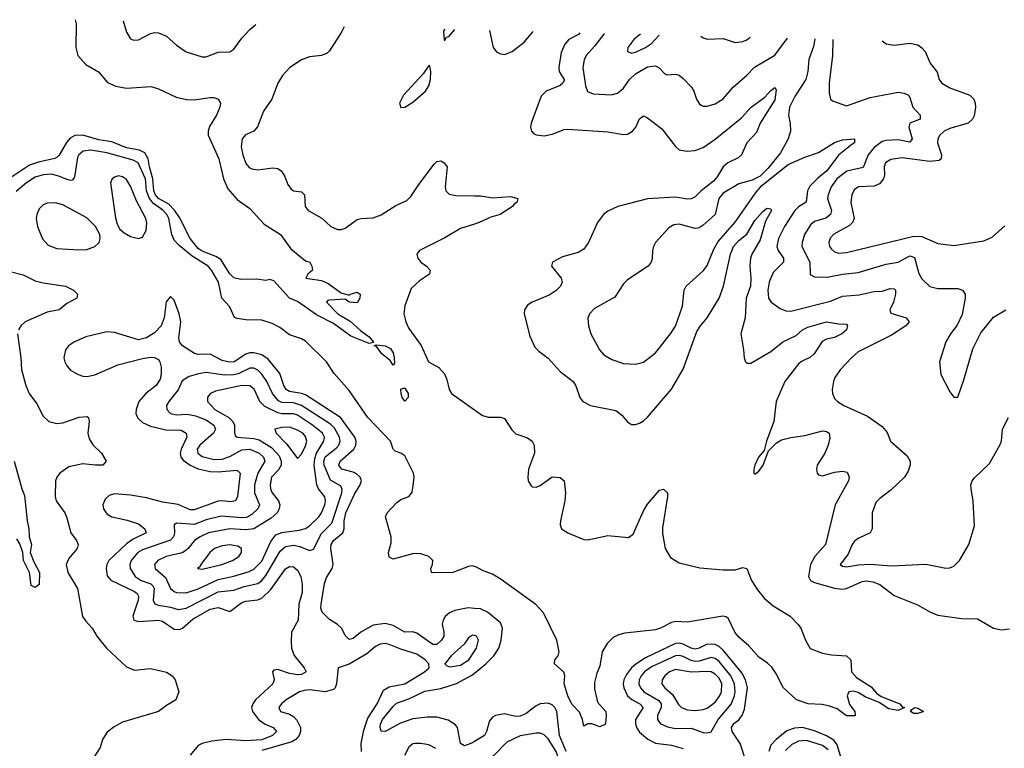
# Model space of a CAD drawing. Header units: inches. Extents: x 1552611 to 1694776, y 811966 to 917215.
# Tile 531 of 549: x 1667712 to 1672664, y 911146 to 914810. Entities that reach past the tile are written whole.
import ezdxf

# ---------------------------------------------------------------- set-up
doc = ezdxf.new("R2010")
doc.units = ezdxf.units.IN
doc.header["$MEASUREMENT"] = 0
doc.layers.add('B6961', color=7, linetype='Continuous')
doc.layers.add('B6971', color=7, linetype='Continuous')

msp = doc.modelspace()

# ---------------------------------------------------------------- linework, layer by layer
at = {"layer": 'B6961', "color": 5}
for points, elevation in [([(1667991.7, 914810), (1667996, 914790), (1667994.2, 914670), (1668005.2, 914630), (1668044.9, 914584.9), (1668108, 914548), (1668154.3, 914494.3), (1668195.6, 914475.6), (1668250, 914466), (1668373.9, 914473.9), (1668410, 914462.3), (1668499.7, 914419.7), (1668551.5, 914408.5), (1668590, 914406.4), (1668670, 914419.3), (1668690, 914418), (1668710.4, 914410.4), (1668722, 914390), (1668719.5, 914370), (1668702, 914330), (1668666.5, 914273.5), (1668659.7, 914250), (1668660.2, 914230), (1668714.4, 914110), (1668737.7, 914010), (1668759.4, 913959.4), (1668806.4, 913906.4), (1668870, 913860.3), (1668941.5, 913781.5), (1669024, 913730), (1669076.8, 913656.8), (1669150, 913598), (1669172, 913590), (1669182, 913570), (1669184.7, 913550), (1669162, 913530), (1669152, 913510), (1669230, 913499.1), (1669263.4, 913483.4), (1669330, 913435.8), (1669370, 913424.7), (1669375.3, 913430), (1669410, 913439.3), (1669424, 913430), (1669423, 913410), (1669410, 913386.6), (1669370, 913389.6), (1669350, 913404), (1669270, 913399.7), (1669261.8, 913398.2), (1669255.8, 913390), (1669312.9, 913330), (1669373.7, 913293.7), (1669426.1, 913246.1), (1669470, 913214.3), (1669491, 913189), (1669490, 913186), (1669470, 913181.3), (1669378.5, 913218.5), (1669290, 913282.3), (1669205.1, 913325.1), (1669110, 913393.2), (1669070, 913409.2), (1668990, 913496.9), (1668970, 913503.6), (1668950, 913498.9), (1668905.8, 913505.8), (1668824.1, 913504.1), (1668790, 913511.2), (1668770, 913531.1), (1668723.8, 913603.8), (1668699.1, 913619.1), (1668630, 913646.1), (1668610, 913659.6), (1668569.9, 913710), (1668515.4, 913815.4), (1668491.7, 913851.7), (1668462, 913882), (1668410.6, 913910), (1668395.9, 913930), (1668387.3, 913950), (1668382.3, 914010), (1668365, 914070), (1668359.2, 914110), (1668341, 914141), (1668314.2, 914154.2), (1668250, 914165.1), (1668175.7, 914195.7), (1668110, 914206), (1668030, 914229.6), (1667990, 914227.8), (1667966.1, 914213.9), (1667947.4, 914192.6), (1667911.5, 914128.5), (1667901, 914119), (1667888.6, 914111.4), (1667806.3, 914093.7), (1667761.4, 914078.6), (1667665.4, 914014.6)], 660), ([(1668232.2, 914803.7), (1668250, 914746.8), (1668270, 914713), (1668287, 914707), (1668310, 914708.7), (1668370, 914741.3), (1668390, 914746.4), (1668410, 914743.8), (1668450, 914726.7), (1668501.7, 914681.7), (1668550, 914648.9), (1668630, 914623.8), (1668650, 914622.6), (1668710, 914647.2), (1668770, 914649.2), (1668790, 914662), (1668830, 914717.4), (1668870, 914760.9), (1668899.9, 914786.3)], 680), ([(1669344, 914774.7), (1669332.2, 914750), (1669270, 914653.3), (1669258.4, 914641.6), (1669230.8, 914630), (1669170, 914623.2), (1669130, 914608.3), (1669070.2, 914570), (1669034.2, 914530), (1669010.2, 914490), (1668979.7, 914410), (1668939.3, 914350), (1668908.5, 914271.5), (1668890, 914249.7), (1668848.3, 914231.7), (1668831.8, 914210), (1668826, 914170), (1668834.5, 914130), (1668850, 914087.2), (1668866.6, 914066.6), (1668879.4, 914059.4), (1668910, 914055), (1668985.1, 914065.1), (1669010, 914061.3), (1669027.7, 914050), (1669044.2, 914024.2), (1669061.3, 913981.3), (1669078.2, 913958.2), (1669090, 913949.1), (1669130, 913943.8), (1669145.2, 913930), (1669148.8, 913870), (1669163.9, 913850), (1669231.2, 913811.2), (1669277.6, 913770), (1669310, 913754.7), (1669330, 913754.7), (1669350, 913762.2), (1669410, 913804.9), (1669430, 913810.2), (1669490, 913813.8), (1669530, 913828.4), (1669604.4, 913875.6), (1669659.4, 913900.6), (1669679.8, 913920.2), (1669719.1, 913980.9), (1669797.3, 914082.7), (1669810, 914096.9), (1669821.1, 914098.9), (1669830, 914099.4), (1669847.4, 914090), (1669862, 914070), (1669852.3, 913970), (1669856, 913950), (1669873, 913933), (1669905.5, 913925.5), (1670000, 913924.3)], 680), ([(1669848.5, 914761.6), (1669844.6, 914750), (1669846.8, 914706.8), (1669850, 914706.8), (1669858.6, 914721.4), (1669870, 914726), (1669901.2, 914760.2)], 720), ([(1670000, 912059.9), (1669990, 912062.9), (1669970, 912059.7), (1669890, 912029.3), (1669787.8, 912027.8), (1669782.9, 912030), (1669779.4, 912050), (1669788.6, 912070), (1669789.9, 912090), (1669770.5, 912110), (1669755.8, 912115.8), (1669730, 912123.4), (1669694.8, 912125.2), (1669590, 912097.6), (1669570, 912107), (1669568, 912130), (1669580.2, 912179.8), (1669581.1, 912210), (1669552.9, 912310), (1669560.4, 912330), (1669610, 912382.4), (1669630, 912397.2), (1669670, 912411.4), (1669678.5, 912421.5), (1669685.7, 912434.3), (1669692, 912468), (1669695.7, 912510), (1669692.7, 912530), (1669650, 912615.9), (1669630, 912630.4), (1669600.1, 912640.1), (1669590, 912649.7), (1669576.6, 912690), (1669462.5, 912810), (1669370, 912944.9), (1669293.8, 913030), (1669254.6, 913090), (1669150, 913192.7), (1669130, 913204.4), (1669070, 913224.5), (1669021.2, 913261.2), (1668982.3, 913282.3), (1668930, 913299.5), (1668850, 913300.2), (1668806.3, 913306.4), (1668792.6, 913312.6), (1668768.4, 913368.4), (1668729, 913410), (1668711.7, 913490), (1668677.4, 913550), (1668659.9, 913570), (1668580, 913620), (1668514, 913674), (1668490, 913701.5), (1668478.2, 913730), (1668462.3, 913810), (1668452.7, 913830), (1668432.9, 913852.9), (1668385, 913885), (1668365, 913910), (1668350.4, 913950), (1668344.8, 914010), (1668309, 914090), (1668283.8, 914103.8), (1668150, 914141), (1668070, 914153.6), (1668031.1, 914148.9), (1668010, 914131), (1668003.8, 914116.2), (1667989.6, 914030.4), (1667985.6, 914014.4), (1667976.5, 914003.5), (1667970, 914000.5), (1667950, 914005.5), (1667910, 914023.7), (1667870, 914032.7), (1667830, 914029.9), (1667790, 914017.6), (1667746, 913990), (1667694.2, 913945.8)], 680), ([(1670000, 913782.4), (1669930, 913760.1), (1669850, 913712.3), (1669722.8, 913650), (1669710.3, 913630), (1669714.6, 913610), (1669730, 913590.4), (1669759.1, 913570), (1669776.3, 913550), (1669773, 913530), (1669722.7, 913497.3), (1669681.2, 913458.8), (1669648.8, 913371.2), (1669644.8, 913330), (1669654.6, 913290), (1669670, 913256.5), (1669731.8, 913171.8), (1669769.1, 913090), (1669820.6, 913060.6), (1669848.4, 913028.4), (1669860.4, 913000.4), (1669872.5, 912950), (1669884.7, 912930), (1670000, 912847.9)], 680), ([(1667663.8, 913543.8), (1667730, 913526.8), (1667790, 913497.5), (1667830, 913486), (1667943, 913470), (1667983, 913450), (1668003.8, 913430), (1667999.3, 913410), (1667950, 913382), (1667910.2, 913350), (1667850, 913339.1), (1667740.2, 913290), (1667717.7, 913270), (1667705.7, 913250)], 680), ([(1670000, 911849.2), (1669967.5, 911852.5), (1669901.1, 911838.9), (1669873.9, 911826.1), (1669852.2, 911807.8), (1669841.9, 911790), (1669838, 911770), (1669846.2, 911730), (1669845.1, 911710), (1669834.5, 911690), (1669810, 911667), (1669790, 911668.5), (1669710, 911725.4), (1669690, 911730.8), (1669649.5, 911729.5), (1669590, 911762.9), (1669550, 911773), (1669490, 911765.6), (1669428.4, 911730), (1669390, 911697.4), (1669370, 911692.1), (1669351.1, 911711.1), (1669330.2, 911750.2), (1669310, 911768.7), (1669270, 911792.9), (1669232.9, 911830), (1669227.6, 911850), (1669229, 911870), (1669245.4, 911974.6), (1669256.1, 912003.9), (1669284.7, 912050), (1669288.3, 912070), (1669277, 912150), (1669279.7, 912170), (1669291.2, 912190), (1669336.9, 912230), (1669343.6, 912250), (1669343.9, 912290), (1669352.4, 912330), (1669396.6, 912423.5), (1669425.3, 912470), (1669431, 912490), (1669424.7, 912510), (1669406.3, 912526.3), (1669390, 912535.2), (1669333.3, 912550), (1669317.3, 912570), (1669323.9, 912590), (1669393, 912650), (1669403.4, 912670), (1669404.6, 912690), (1669397.9, 912710), (1669325.4, 912810), (1669150, 912922.5), (1669130, 912930.6), (1669070, 912939.9), (1669052.5, 912950), (1669041.2, 912970), (1669020.7, 913030), (1668962, 913101.9), (1668930, 913124.7), (1668890, 913135.2), (1668870, 913134.5), (1668850, 913128.3), (1668790.3, 913089.7), (1668767.4, 913087.4), (1668730, 913096.6), (1668670, 913127.5), (1668610, 913125.8), (1668591.3, 913131.3), (1668531.5, 913170), (1668515.9, 913190), (1668512.6, 913210), (1668522, 913290), (1668515.2, 913330), (1668490, 913399.3), (1668470, 913417.2), (1668449.2, 913390.8), (1668438.2, 913310), (1668423.8, 913270), (1668390, 913234.4), (1668350, 913209.8), (1668310, 913199.9), (1668190, 913237.2), (1668150, 913240.4), (1668045.3, 913214.7), (1667987.5, 913190), (1667958.2, 913170), (1667942.3, 913150), (1667934.3, 913110), (1667938.7, 913090), (1667948.7, 913068.7), (1667967.5, 913047.5), (1668005.8, 913025.8), (1668030, 913018), (1668050, 913015.7), (1668090, 913023.3), (1668206.5, 913073.5), (1668330, 913105.7), (1668370, 913113.4), (1668391, 913111), (1668410, 913101.5), (1668418, 913090), (1668423.1, 913063.1), (1668423.7, 913030), (1668418.7, 913001.3), (1668398.3, 912970), (1668346.3, 912930), (1668312.1, 912890), (1668298.4, 912850), (1668297.3, 912830), (1668306.7, 912806.7), (1668330, 912784.3), (1668370, 912765.2), (1668448, 912748), (1668524.8, 912744.8), (1668550, 912730.2), (1668553.6, 912710), (1668524.1, 912650), (1668519.1, 912630), (1668523.6, 912610), (1668535.2, 912595.2), (1668570, 912569.7), (1668610, 912551.8), (1668670, 912537.2), (1668710, 912535.8), (1668804.8, 912544.8), (1668821.3, 912530), (1668807.5, 912412.5), (1668798, 912390), (1668774.7, 912385.3), (1668731, 912391), (1668710, 912389.1), (1668590, 912344.2), (1668570, 912345.5), (1668510, 912371.8), (1668430, 912382.8), (1668350, 912406.1), (1668270, 912419.3), (1668190, 912425.3), (1668162.9, 912417.1), (1668142, 912398), (1668130.7, 912370), (1668133.1, 912350), (1668150, 912324.5), (1668175.3, 912310), (1668253.5, 912293.5), (1668310, 912273.8), (1668341.6, 912250), (1668349.2, 912230), (1668282.7, 912197.3), (1668250, 912173.2), (1668161.1, 912090), (1668150.6, 912070), (1668146.7, 912050), (1668153, 912013), (1668170.4, 911990.4), (1668290, 911935), (1668303.4, 911923.4), (1668310.1, 911910), (1668308.2, 911890), (1668281.7, 911810), (1668286.5, 911790), (1668310, 911783.4), (1668410.4, 911790.4), (1668430, 911784.7), (1668490, 911744.9), (1668516.4, 911743.6), (1668530.8, 911749.2), (1668584, 911796), (1668670, 911846.1), (1668710, 911854.5), (1668770, 911832.9), (1668830, 911878.3), (1668850, 911885.3), (1668910, 911893.1), (1668930, 911901.3), (1668975.1, 911944.9), (1669050, 912047.5), (1669070, 912060.2), (1669090, 912058.4), (1669110, 912042), (1669125.6, 912010), (1669133.8, 911970), (1669132.6, 911930), (1669117, 911870), (1669113.5, 911790), (1669079.7, 911730), (1669077.4, 911682.6), (1669079.3, 911650), (1669092.7, 911612.7), (1669143.8, 911550), (1669153, 911530), (1669130, 911516.3), (1669110, 911514.9), (1669070, 911521.4), (1669010, 911541.4), (1668990, 911538), (1668983.9, 911530), (1668992.5, 911490), (1668985.6, 911470), (1668898.4, 911390), (1668884.8, 911370), (1668878.8, 911350), (1668883.3, 911330), (1668914, 911290), (1668947.3, 911267.3), (1668987.9, 911250), (1669003.8, 911230), (1668983.5, 911210), (1668930, 911188.9), (1668850, 911182.9), (1668750, 911189.3), (1668678.7, 911181.3), (1668630, 911170.3), (1668610, 911159.1), (1668570, 911111.1)], 720), ([(1667700.9, 913230), (1667718.3, 913110), (1667721.7, 913050), (1667743.3, 912970), (1667760.4, 912930), (1667798.5, 912878.5), (1667830, 912816.5), (1667858.3, 912790), (1667899.5, 912779.5), (1667930, 912782.7), (1668010.8, 912810.8), (1668050, 912814.5), (1668058.7, 912810), (1668061.4, 912790), (1668055.8, 912730), (1668061.8, 912701.8), (1668082.4, 912670), (1668123.2, 912630), (1668146.7, 912590), (1668130.6, 912569.4), (1668091.2, 912568.8), (1668030, 912576.3), (1667959.6, 912560.4), (1667914.2, 912530), (1667898.5, 912510), (1667891.7, 912490), (1667891.5, 912411.5), (1667895.5, 912390), (1667939, 912330), (1667950, 912305.3), (1667970.1, 912230.1), (1667998.5, 912190), (1668006.5, 912170), (1668001.5, 912150), (1667959.1, 912100.9), (1667946.3, 912070), (1667954.7, 912030), (1668002.6, 911950), (1668028.9, 911808.9), (1668044.2, 911784.2), (1668077.2, 911750), (1668099.7, 911710), (1668149.4, 911650), (1668250, 911554.8), (1668290, 911538.3), (1668370, 911546.5), (1668450, 911527.8), (1668479.3, 911510), (1668494.9, 911490), (1668512.7, 911430), (1668498, 911390), (1668450, 911361.3), (1668410.4, 911330), (1668230, 911276.4), (1668186.7, 911253.3), (1668152.4, 911227.6), (1668128.1, 911190), (1668117.4, 911150), (1668064.7, 911070)], 680), ([(1667685, 912590), (1667722.8, 912450), (1667736.9, 912416.9), (1667749.3, 912290), (1667758.6, 912250), (1667759.3, 912210), (1667771, 912170), (1667765.5, 912130), (1667783.2, 912083.2), (1667811.3, 912030), (1667810, 911969.3), (1667790, 911955.1), (1667770, 911963.7), (1667760.9, 912030), (1667731.2, 912090), (1667727.3, 912130), (1667713.8, 912173.8), (1667698.6, 912198.6)], 660), ([(1670000, 911712.3), (1669990, 911715.1), (1669970, 911701.6), (1669947.2, 911670), (1669882.6, 911610), (1669850.4, 911570), (1669860.5, 911560.5), (1669875.3, 911555.3), (1669930, 911563.6), (1669971.1, 911590), (1670000, 911633.8)], 740), ([(1669430.7, 911130), (1669430.3, 911170.3), (1669443, 911237), (1669463.3, 911296.7), (1669511.1, 911370), (1669542.2, 911437.8), (1669570, 911455.2), (1669650, 911470.6), (1669748.5, 911530), (1669771.8, 911550), (1669769.7, 911570), (1669752, 911590), (1669710, 911619.5), (1669630, 911644.1), (1669570, 911668.3), (1669550, 911672.5), (1669525.3, 911670), (1669501.6, 911658.4), (1669459, 911621), (1669370, 911568.4), (1669313.4, 911550), (1669306.5, 911470), (1669298.3, 911450), (1669290, 911442), (1669249.5, 911429.5), (1669170, 911439), (1669143, 911437), (1669120.3, 911430), (1669052.4, 911390), (1669028.5, 911370), (1669015.5, 911350), (1669024, 911330), (1669070, 911317.1), (1669090, 911305.5), (1669106.7, 911286.7), (1669125.1, 911250), (1669125.4, 911230), (1669118.4, 911210), (1669101.5, 911190), (1669081.9, 911178.1), (1668930, 911135.2)], 740), ([(1670000, 911179.3), (1669990, 911173.1), (1669950, 911158), (1669929.4, 911169.4), (1669914.1, 911250), (1669904.3, 911264.3), (1669866.6, 911286.6), (1669810, 911301.9), (1669762.7, 911302.7), (1669690, 911293.9), (1669627.5, 911272.5), (1669550, 911230.9), (1669530, 911232), (1669525.2, 911250), (1669527.3, 911267.3), (1669537.2, 911290), (1669590, 911356.6), (1669608.2, 911371.8), (1669670, 911394.9), (1669750, 911432.9), (1669830, 911446.7), (1669910, 911471.9), (1669990, 911515.9), (1670000, 911523.9)], 720), ([(1669804.8, 911144.8), (1669770, 911163.5), (1669730.6, 911170.6), (1669701, 911170), (1669690, 911167.4), (1669670, 911151.1), (1669648.4, 911110)], 740)]:
    msp.add_lwpolyline(points, dxfattribs=dict(at, elevation=elevation))
for points, elevation in [([(1669770, 914579), (1669741.8, 914538.2), (1669642.3, 914430), (1669623.1, 914390), (1669630, 914368.2), (1669650, 914370.4), (1669690, 914394.7), (1669752.7, 914450), (1669770, 914477.1), (1669779.3, 914510), (1669780.7, 914550), (1669775.5, 914575.5)], 720), ([(1668210, 914024.3), (1668190, 914018.5), (1668177.8, 914010), (1668169.1, 913990), (1668193.8, 913813.8), (1668201.9, 913781.9), (1668216.7, 913756.7), (1668237.5, 913737.5), (1668270, 913718.8), (1668310, 913709.2), (1668330, 913716.2), (1668348.8, 913750), (1668351.3, 913788.7), (1668346.2, 913810), (1668299.4, 913899.4), (1668270, 913973.1), (1668250, 914005.6), (1668230, 914020.1)], 720), ([(1667891.8, 913888.2), (1667850, 913887.4), (1667830, 913878.4), (1667810, 913858), (1667798, 913830), (1667795.6, 913810), (1667801.2, 913770), (1667827.4, 913707.4), (1667855.5, 913675.5), (1667899.1, 913659.1), (1668010, 913652.5), (1668050, 913654.7), (1668090, 913668.8), (1668112.2, 913690), (1668117.4, 913710), (1668114.8, 913730), (1668093.4, 913770), (1668050, 913813.1), (1667930, 913878.1)], 720), ([(1669590, 913072), (1669575.5, 913095.5), (1669533.3, 913130), (1669506.7, 913166.7), (1669495.3, 913170), (1669504.5, 913175.5), (1669550, 913170.2), (1669576.6, 913156.6), (1669590, 913135.3), (1669596.3, 913110), (1669598, 913082)], 660), ([(1668870, 913057.1), (1668810.7, 913029.3), (1668790, 913024.4), (1668742.6, 913022.6), (1668650, 913035), (1668611, 913029), (1668565, 913015), (1668530, 912993), (1668510, 912948.7), (1668462.2, 912890), (1668451.1, 912870), (1668453, 912850), (1668470, 912829.5), (1668502.5, 912822.5), (1668554.5, 912825.5), (1668597, 912817), (1668650, 912798.4), (1668688.2, 912770), (1668696.6, 912750), (1668687.8, 912730), (1668617.6, 912670), (1668605.2, 912650), (1668608.4, 912630), (1668630, 912613.2), (1668690, 912597.6), (1668730, 912599.2), (1668770, 912612.6), (1668830, 912647.4), (1668869.4, 912649.4), (1668917.2, 912630), (1668938.8, 912610), (1668945.2, 912590), (1668910.7, 912530), (1668892.9, 912470), (1668894.1, 912430), (1668918.4, 912370), (1668910.1, 912350), (1668879.3, 912320.7), (1668853.5, 912306.5), (1668830, 912303.9), (1668726.2, 912313.8), (1668650, 912295.3), (1668590, 912271.3), (1668501.8, 912278.2), (1668488.7, 912270), (1668490.7, 912230), (1668485.3, 912210), (1668470, 912193.2), (1668330, 912144.2), (1668307.3, 912130), (1668273.3, 912090), (1668266.5, 912070), (1668267.5, 912050), (1668293.4, 912010), (1668323.2, 911990), (1668372.5, 911972.5), (1668382.5, 911962.5), (1668389.3, 911949.3), (1668383.8, 911890), (1668392.5, 911872.5), (1668410, 911865), (1668470, 911855.6), (1668510, 911844), (1668550, 911849.7), (1668710, 911931.8), (1668790, 911940.3), (1668840.9, 911959.1), (1668910, 911974.1), (1668930, 911989.2), (1668950, 912014.6), (1669022.8, 912137.2), (1669050, 912159.9), (1669090, 912166.9), (1669121.1, 912161.1), (1669170, 912141.2), (1669190, 912147.3), (1669230, 912225.7), (1669281.8, 912278.2), (1669332.1, 912430), (1669334.1, 912450), (1669326.3, 912466.3), (1669274.8, 912494.8), (1669243, 912570), (1669242.2, 912590), (1669249.2, 912610.8), (1669304.1, 912655.9), (1669317, 912670), (1669324.5, 912690), (1669321.4, 912710), (1669296.2, 912756.2), (1669276.3, 912776.3), (1669130, 912870.5), (1669090, 912882.5), (1669030, 912884.5), (1669013.8, 912893.8), (1668983.6, 912930), (1668954.6, 912990), (1668930, 913026.9), (1668910, 913047.3), (1668890, 913056.7)], 740), ([(1668829.9, 912969.9), (1668697.6, 912942.4), (1668671.6, 912930), (1668661.9, 912918.1), (1668656.2, 912910), (1668656.5, 912890), (1668694, 912850), (1668764, 912810), (1668784.7, 912790), (1668792.2, 912770), (1668791.9, 912730), (1668797, 912717), (1668806, 912710), (1668890, 912704.5), (1668917.5, 912697.5), (1668978.1, 912658.1), (1669017.2, 912617.2), (1669028, 912590), (1669027.2, 912570), (1669013.5, 912546.5), (1668979.4, 912510), (1668971.6, 912470), (1668973.3, 912450), (1668982.5, 912430), (1669014.2, 912390), (1669020.6, 912370), (1669018.1, 912350), (1669007, 912330), (1668977.4, 912302.6), (1668890.7, 912249.3), (1668850, 912243.7), (1668770, 912249.2), (1668661.3, 912230), (1668619.4, 912210), (1668590.8, 912190), (1668559.5, 912150), (1668543.5, 912136.5), (1668530, 912129.5), (1668449.5, 912110.5), (1668407.3, 912090), (1668390.2, 912070), (1668394.3, 912050), (1668445.3, 912005.3), (1668470.8, 911950), (1668490, 911933.4), (1668500.3, 911930), (1668550, 911927.8), (1668610, 911947.6), (1668710, 911995.4), (1668790, 912011.7), (1668865.8, 912034.2), (1668890, 912046.5), (1668930, 912086.7), (1668974.9, 912185.1), (1669001.3, 912218.7), (1669030, 912231.7), (1669117.6, 912242.4), (1669150, 912251.3), (1669170, 912264.1), (1669216.6, 912310), (1669230.8, 912330), (1669247.8, 912370), (1669251.1, 912390), (1669247.8, 912410), (1669214.4, 912450), (1669206.4, 912470), (1669193.5, 912570), (1669196.1, 912603.9), (1669204.9, 912630), (1669242.3, 912690), (1669244.7, 912710), (1669235.4, 912730), (1669185.5, 912770), (1669110, 912820.4), (1669090, 912828.4), (1669030, 912828.1), (1669010, 912832), (1668945.1, 912865.1), (1668919.5, 912890), (1668892.2, 912952.2), (1668870, 912968.4)], 760), ([(1669650, 912891.5), (1669635.4, 912910), (1669631.8, 912928.2), (1669630, 912951.3), (1669642.4, 912957.6), (1669650, 912957.6), (1669666.7, 912930), (1669667, 912910)], 660), ([(1669070, 912760.4), (1669030, 912759.5), (1668996.4, 912750), (1669002.6, 912730), (1669055.8, 912675.8), (1669110, 912603.7), (1669130, 912624.2), (1669150, 912667.6), (1669155.7, 912690), (1669150, 912713.8), (1669136.1, 912730), (1669110, 912746)], 780), ([(1668770, 912169.2), (1668730, 912164.3), (1668691.4, 912150), (1668668.6, 912130), (1668622.6, 912070), (1668619.9, 912060.1), (1668606, 912050), (1668630, 912047.3), (1668729.6, 912070), (1668782.2, 912090), (1668813.8, 912110), (1668828.7, 912130), (1668828.3, 912150), (1668810, 912162.8)], 780)]:
    msp.add_lwpolyline(points, close=True, dxfattribs=dict(at, elevation=elevation))
at = {"layer": 'B6971', "color": 5}
for points, elevation in [([(1670075, 914755.7), (1670092.9, 914670), (1670110, 914648.9), (1670130, 914639), (1670150, 914635.8), (1670190, 914649.3), (1670250, 914696.6), (1670294.9, 914749.9)], 720), ([(1670529, 914743.8), (1670523.7, 914736.3), (1670474.3, 914710), (1670453.4, 914686.6), (1670435.1, 914644.9), (1670423.9, 914570), (1670426.3, 914550), (1670451, 914509), (1670450, 914506), (1670443.9, 914490), (1670430, 914479.6), (1670359.7, 914450), (1670335.2, 914424.8), (1670285, 914290), (1670282, 914270), (1670285.7, 914250), (1670297.3, 914237.3), (1670310.2, 914230.2), (1670350, 914225.8), (1670390, 914234.2), (1670450, 914257.8), (1670470, 914259.3), (1670670, 914246.3), (1670750, 914232), (1670770, 914235), (1670795, 914250), (1670811.2, 914270), (1670830, 914311.7), (1670850, 914325.8), (1670870, 914316.9), (1670941.5, 914261.5), (1671010, 914171.7), (1671030, 914156.1), (1671070, 914149.1), (1671107.4, 914152.6), (1671150, 914168), (1671210, 914208.8), (1671343.3, 914316.7), (1671391.7, 914370), (1671460.4, 914419.6), (1671490, 914454.4), (1671510, 914468.4), (1671517.1, 914457.1), (1671510, 914407), (1671436.8, 914290), (1671417.8, 914242.2), (1671368.9, 914190), (1671343.2, 914130), (1671325.3, 914114.7), (1671273.8, 914090), (1671251.2, 914070), (1671220.5, 914019.5), (1671201.7, 913998.3), (1671140.3, 913950), (1671110, 913919.1), (1671090, 913908.4), (1671070, 913907.5), (1671010, 913917.6), (1670870, 913909.3), (1670720.5, 913870), (1670670, 913846.8), (1670648, 913830), (1670617.6, 913790), (1670573.7, 913690), (1670550, 913655.6), (1670521, 913639), (1670441.8, 913618.2), (1670392.4, 913590), (1670387, 913570), (1670436.2, 913510), (1670440.2, 913490), (1670432.8, 913470), (1670411.3, 913448.7), (1670374.8, 913425.2), (1670290.4, 913390), (1670266.3, 913373.7), (1670251.8, 913350), (1670250.3, 913330), (1670277.6, 913217.6), (1670303.6, 913163.6), (1670322.6, 913142.6), (1670370, 913107.2), (1670430, 913040.9), (1670495.3, 912990), (1670509.3, 912969.3), (1670529.3, 912909.3), (1670544.4, 912890), (1670584, 912870), (1670710, 912844.2), (1670741, 912821), (1670770, 912786.7), (1670790, 912774), (1670810, 912774), (1670830, 912781.1), (1670850, 912791.8), (1670869.8, 912810.2), (1670990, 912951.7), (1671050, 913053.1), (1671118.7, 913241.3), (1671136.3, 913270), (1671170, 913310.2), (1671230.8, 913409.2), (1671252.6, 913470), (1671286.7, 913630), (1671302.4, 913670), (1671330, 913699.9), (1671368.7, 913731.3), (1671410, 913799.8), (1671450, 913844.7), (1671470, 913861.8), (1671490, 913859.3), (1671493.1, 913850), (1671462.9, 913797.1), (1671436.6, 913703.4), (1671394.5, 913630), (1671387.6, 913610), (1671384.3, 913570), (1671390.4, 913510.4), (1671388, 913470), (1671366.8, 913410), (1671361, 913310), (1671339.4, 913230), (1671353.4, 913150), (1671355.6, 913110), (1671363, 913090), (1671370, 913083), (1671390, 913082.6), (1671410, 913093.6), (1671490, 913141.2), (1671550.9, 913189.1), (1671617.5, 913222.5), (1671650, 913250.1), (1671675.8, 913264.2), (1671770, 913290.6), (1671830, 913280.7), (1671870, 913279.1), (1671876.4, 913270), (1671870.2, 913250), (1671847.8, 913230), (1671810, 913211.4), (1671770, 913202.5), (1671749, 913191), (1671707.7, 913130), (1671690, 913113.1), (1671647.4, 913092.6), (1671630, 913078.6), (1671560.9, 912990), (1671517.1, 912890), (1671505, 912790), (1671468.2, 912690), (1671456.4, 912643.6), (1671429, 912610), (1671409, 912570), (1671404.2, 912550), (1671404.9, 912530), (1671410, 912524.9), (1671430, 912539.1), (1671450.9, 912570), (1671478.7, 912641.3), (1671518.8, 912681.2), (1671543.6, 912696.4), (1671590, 912709.5), (1671661.6, 912718.4), (1671750, 912741.6), (1671770, 912739.6), (1671783.7, 912730), (1671786.5, 912706.5), (1671779.3, 912670), (1671762.6, 912630), (1671723.5, 912570), (1671719.2, 912550), (1671723.2, 912530), (1671730, 912521.1), (1671750, 912515.8), (1671810, 912534.3), (1671850, 912540.2), (1671873.8, 912533.8), (1671884.6, 912510), (1671881.3, 912490), (1671814.3, 912370), (1671765.7, 912170), (1671710.9, 912110), (1671689.4, 912070), (1671679.7, 912010), (1671690, 911989.2), (1671710, 911979), (1671810, 911950.6), (1671846.6, 911946.6), (1671870, 911950.1), (1671950, 911984), (1671970, 911987.2), (1672003.6, 911983.6), (1672038.6, 911970), (1672110, 911914), (1672227.6, 911867.6), (1672293.4, 911830), (1672330, 911815.3), (1672450, 911798.9), (1672530, 911796.4), (1672610, 911750.5), (1672650, 911742), (1672690, 911746.7)], 720), ([(1670654.1, 914740.6), (1670650, 914736.8), (1670603.8, 914676.2), (1670561.1, 914630), (1670551.5, 914608.5), (1670545.5, 914570), (1670558, 914478), (1670568.2, 914448.2), (1670596.7, 914436.7), (1670687.3, 914432.7), (1670719.4, 914440.6), (1670750, 914465.8), (1670779.6, 914510), (1670810, 914538.2), (1670870, 914573.2), (1670910, 914577.3), (1670928.2, 914568.2), (1670957.5, 914537.5), (1670970, 914533), (1671010, 914535.8), (1671030, 914530.3), (1671050, 914514), (1671092, 914470), (1671103.7, 914450), (1671117, 914410), (1671129.2, 914389.2), (1671140.5, 914380.5), (1671150, 914375.3), (1671170, 914374.3), (1671210, 914386.9), (1671250, 914411.6), (1671301.5, 914470), (1671370, 914530.2), (1671408.5, 914571.5), (1671510, 914631.2), (1671574.8, 914716.5)], 740), ([(1671711.8, 914713), (1671704.2, 914675.8), (1671681.2, 914610), (1671677, 914550), (1671666.4, 914510), (1671612.2, 914427.8), (1671584.3, 914370), (1671579.5, 914330), (1671587.6, 914287.6), (1671588.8, 914250), (1671577.5, 914210), (1671538.8, 914141.2), (1671477, 914063), (1671436.5, 914023.5), (1671396.7, 914003.3), (1671330, 913984.9), (1671250, 913938.3), (1671229.4, 913910), (1671210.1, 913829.9), (1671150, 913776.1), (1671130, 913763.1), (1671110, 913759.3), (1671030, 913782.3), (1671002.4, 913777.6), (1670977.3, 913762.7), (1670910.4, 913690), (1670899.3, 913670), (1670894.4, 913650), (1670893.5, 913606.5), (1670888.4, 913590), (1670872.7, 913570), (1670770, 913501.6), (1670750, 913480.9), (1670705.9, 913414.1), (1670603.1, 913356.9), (1670577.6, 913330), (1670570.3, 913309.7), (1670573.4, 913270), (1670584.9, 913230), (1670627.8, 913150), (1670650, 913124.6), (1670690, 913101.3), (1670750, 913081.2), (1670810, 913077.3), (1670850, 913087.4), (1670910, 913134.6), (1670986, 913230), (1671010, 913268.9), (1671045.8, 913370), (1671054.5, 913450), (1671064.4, 913470), (1671152.2, 913547.8), (1671170, 913573.4), (1671203.6, 913656.4), (1671224.7, 913695.3), (1671310, 913791.1), (1671417, 913943), (1671444.4, 913975.6), (1671577.9, 914082.1), (1671660.9, 914119.1), (1671730, 914142), (1671810, 914191.9), (1671850, 914205), (1671911.3, 914210), (1671911.8, 914190), (1671897.1, 914182.9), (1671830, 914127.9), (1671772.6, 914050), (1671726.9, 914013.1), (1671686.9, 913973.1), (1671674.2, 913950), (1671668.2, 913891.8), (1671630, 913869.2), (1671610.1, 913850), (1671558.5, 913770), (1671528.4, 913710), (1671520.8, 913670), (1671527.5, 913650), (1671553.4, 913610), (1671553.4, 913590), (1671501.5, 913538.5), (1671481.6, 913490), (1671474.8, 913450), (1671479.3, 913410), (1671492.6, 913390), (1671537.6, 913357.6), (1671566.3, 913346.3), (1671590, 913344.2), (1671790, 913394.6), (1671850, 913420.3), (1671934.4, 913425.6), (1672010, 913443), (1672050, 913444.4), (1672090, 913458.2), (1672110, 913456.9), (1672116.5, 913450), (1672117.7, 913430), (1672107.6, 913390), (1672089.4, 913350), (1672093.9, 913333.9), (1672170.1, 913310.1), (1672186.7, 913290), (1672168.9, 913270), (1672097.3, 913222.7), (1671930, 913139.6), (1671895.5, 913110), (1671840.4, 913050), (1671812.4, 913010), (1671805.3, 912990), (1671798.4, 912950), (1671800.4, 912930), (1671810, 912905.5), (1671825.5, 912890), (1671858, 912870), (1671976.1, 912816.1), (1672050, 912764.4), (1672074.7, 912734.7), (1672091.6, 912690), (1672176.4, 912616.4), (1672190.3, 912590), (1672191.6, 912571.5), (1672181.4, 912538.6), (1672163.1, 912510), (1672094.9, 912445.1), (1672038, 912402), (1672019, 912381), (1671999.2, 912330), (1671999.1, 912250), (1671990.2, 912230), (1671930, 912200.2), (1671910, 912185.3), (1671895.7, 912164.3), (1671878.5, 912121.5), (1671839.5, 912070), (1671850, 912060.9), (1671870, 912057.6), (1671931.6, 912068.4), (1671990, 912071.4), (1672097, 912063), (1672270, 912071), (1672370, 912051.6), (1672390, 912053.4), (1672410, 912062), (1672438.9, 912090), (1672486, 912170), (1672514.7, 912265.3), (1672507.8, 912387.8), (1672497.2, 912450), (1672496.4, 912470), (1672502, 912490), (1672513.8, 912506.2), (1672590, 912578.7), (1672641.5, 912670), (1672649.8, 912690), (1672655.6, 912750), (1672686.4, 912810)], 740), ([(1670834.7, 914735.8), (1670830, 914733.3), (1670801.2, 914710), (1670770.3, 914670), (1670768.9, 914650), (1670790, 914641.2), (1670810, 914646), (1670860.3, 914670), (1670890.6, 914690), (1670927.7, 914730), (1670928.3, 914733.4)], 760), ([(1671137.8, 914727.9), (1671150, 914718), (1671170, 914711.7), (1671250, 914714.7), (1671310, 914695.8), (1671350, 914700.6), (1671370, 914709.3), (1671386.9, 914721.4)], 760), ([(1671802.1, 914710.6), (1671801.9, 914710), (1671800.1, 914630), (1671782.8, 914490), (1671782.9, 914442.9), (1671790.2, 914410.2), (1671801.2, 914401.2), (1671870, 914377), (1671990, 914418), (1672130, 914445.5), (1672160.9, 914441), (1672182.3, 914430), (1672190, 914419.5), (1672205.2, 914370), (1672241.7, 914330), (1672241.6, 914310), (1672190, 914289.6), (1672183.5, 914270), (1672200.9, 914210), (1672190, 914194.8), (1672130, 914206.2), (1672070, 914203.2), (1672050, 914197), (1672010, 914166.6), (1671979.3, 914130), (1671953.9, 914066.1), (1671871.9, 914048.1), (1671822.7, 914010), (1671794.4, 913970), (1671778, 913930), (1671775.3, 913910), (1671794.7, 913850), (1671790.7, 913830), (1671767.4, 913812.6), (1671710, 913794.8), (1671690, 913778.3), (1671658.9, 913730), (1671647, 913690), (1671646.8, 913670), (1671685.8, 913590), (1671688.8, 913528.8), (1671710, 913517.4), (1671774.3, 913514.3), (1671850.1, 913530.1), (1671930, 913539), (1672070, 913580.1), (1672130, 913590.6), (1672190, 913622.3), (1672213.2, 913613.2), (1672233.8, 913533.8), (1672250, 913507), (1672290, 913468.8), (1672330, 913458.3), (1672430, 913457.6), (1672454, 913450), (1672467.3, 913430), (1672468, 913410), (1672452.1, 913327.9), (1672427, 913273), (1672394, 913230), (1672370.7, 913190), (1672339.3, 913090), (1672345.8, 913025.9), (1672390, 912938), (1672410, 912912), (1672430, 912912), (1672461.4, 912998.6), (1672506.1, 913153.9), (1672545.6, 913234.4), (1672610, 913314), (1672671.8, 913350)], 760), ([(1672051, 914704.1), (1672070, 914688.2), (1672110, 914682.6), (1672190, 914692.6), (1672230, 914683.1), (1672249.3, 914669.3), (1672267, 914650), (1672292.2, 914592.2), (1672326.3, 914546.3), (1672337.3, 914510), (1672350.3, 914490), (1672390, 914467.9), (1672490.7, 914430.7), (1672510.9, 914410.9), (1672518.4, 914390), (1672519.3, 914370), (1672512.9, 914327.1), (1672504.4, 914310), (1672482, 914290), (1672390, 914263), (1672362.8, 914250), (1672340.2, 914230), (1672330.1, 914210), (1672328.8, 914191.2), (1672348.3, 914130), (1672347.5, 914110), (1672337.5, 914102.5), (1672290, 914097.1), (1672150, 914114.9), (1672093.4, 914106.6), (1672066.4, 914090), (1672060.4, 914070), (1672061.6, 914030), (1672056.6, 914010), (1672036, 913984), (1672010, 913972.6), (1671931, 913969), (1671910, 913953.8), (1671897.6, 913930), (1671892.7, 913890), (1671909.5, 913810), (1671901.3, 913790), (1671885.2, 913774.8), (1671807.9, 913732.1), (1671788.7, 913711.3), (1671781.8, 913690), (1671785.8, 913670), (1671795.3, 913655.3), (1671810, 913643.2), (1671830, 913636.6), (1671870, 913638.7), (1672210, 913721.3), (1672250, 913719.3), (1672330, 913683.8), (1672410, 913673.7), (1672561.8, 913698.2), (1672603.4, 913716.6), (1672667.1, 913772.8)], 780), ([(1670000, 913924.3), (1670030, 913923.9), (1670090, 913914.9), (1670180.3, 913920.3), (1670217.3, 913910), (1670212.4, 913890), (1670198.5, 913881.5), (1670190.3, 913870), (1670128.7, 913830), (1670082.5, 913817.5), (1670024, 913790), (1670000, 913782.4)], 680), ([(1670000, 912847.9), (1670039.7, 912819.7), (1670070, 912810.2), (1670130, 912810.2), (1670150, 912804), (1670187.1, 912747.1), (1670207.3, 912727.3), (1670267.1, 912707.1), (1670290.2, 912690), (1670300.2, 912670), (1670302.2, 912630), (1670272.1, 912550), (1670267.3, 912510), (1670270.2, 912490), (1670285.1, 912465.1), (1670290, 912460.3), (1670310, 912458.6), (1670330, 912467.1), (1670390.4, 912510.4), (1670430, 912507.3), (1670450, 912491), (1670457.7, 912430), (1670454.6, 912390), (1670432.6, 912290), (1670431.5, 912270), (1670438, 912250), (1670468.9, 912230), (1670550, 912195.8), (1670570, 912194.5), (1670670, 912215.2), (1670774.9, 912205.1), (1670797.5, 912222.6), (1670850, 912340.5), (1670870, 912372.7), (1670930, 912443.1), (1670950, 912448.2), (1670970, 912430.7), (1670971.3, 912411.3), (1670946.1, 912253.9), (1670946.1, 912226.1), (1670958.6, 912150), (1670985, 912105), (1671030, 912078.9), (1671132.5, 912052.5), (1671250, 912042.6), (1671310, 912043.9), (1671350, 912054.3), (1671370, 912050.4), (1671393.1, 911990), (1671422.7, 911942.7), (1671458.3, 911898.3), (1671502.4, 911862.4), (1671588, 911810), (1671627.8, 911767.8), (1671641.6, 911750), (1671663.8, 911690), (1671688.3, 911648.3), (1671750, 911624.4), (1671795.8, 911615.8), (1671871.5, 911610), (1671892.9, 911590), (1671896.5, 911530), (1671921, 911501), (1671994.7, 911454.7), (1672022.3, 911422.3), (1672045.7, 911405.7), (1672139.3, 911370), (1672150, 911354), (1672162, 911350), (1672130, 911336.3), (1672084.5, 911344.5), (1672035.3, 911375.3), (1671964.5, 911404.5), (1671930, 911426.3), (1671906.4, 911433.6), (1671882.8, 911430), (1671874.8, 911410), (1671886, 911366), (1671912, 911330), (1671914, 911310), (1671910.8, 911309.2), (1671870, 911309.3), (1671824.1, 911344.1), (1671779.6, 911359.6), (1671746.2, 911366.2), (1671678, 911370), (1671619, 911390), (1671550, 911452.7), (1671518.6, 911518.6), (1671494.5, 911554.5), (1671474.2, 911574.2), (1671430, 911604.6), (1671380.2, 911660.2), (1671330, 911704.2), (1671309.5, 911730), (1671277.1, 911797.1), (1671266.2, 911806.2), (1671249.2, 911810.8), (1671070, 911780.5), (1671010, 911783.4), (1670990, 911778.8), (1670936.1, 911750), (1670910, 911741.2), (1670756.1, 911723.9), (1670723.7, 911716.3), (1670697.2, 911702.8), (1670667.7, 911672.3), (1670641.7, 911630), (1670630, 911558.4), (1670615.8, 911524.2), (1670603.6, 911476.4), (1670604, 911444), (1670617.7, 911377.7), (1670659.6, 911330), (1670662.4, 911310), (1670658, 911270), (1670655.3, 911264.7), (1670630, 911254), (1670590, 911268.7), (1670570, 911268.7), (1670550, 911257.2), (1670542.6, 911290), (1670527.1, 911327), (1670490, 911368.2), (1670470, 911409.1), (1670450.9, 911470), (1670453.3, 911510), (1670448.7, 911528.7), (1670402.6, 911570), (1670403.5, 911590), (1670420.4, 911610), (1670425.3, 911630), (1670414.7, 911690), (1670347.5, 911827.5), (1670308.2, 911868.2), (1670134.4, 911994.4), (1670090, 912020.6), (1670039.5, 912039.5), (1670010, 912056.9), (1670000, 912059.9)], 680), ([(1670000, 911523.9), (1670057.6, 911570), (1670097.3, 911610), (1670122.2, 911650), (1670133.6, 911690), (1670140.1, 911750), (1670130, 911776.1), (1670065.7, 911830), (1670030, 911846.3), (1670000, 911849.2)], 720), ([(1670000, 911633.8), (1670010, 911648.9), (1670019.8, 911690), (1670010, 911709.6), (1670000, 911712.3)], 740), ([(1671370, 911068.2), (1671336.8, 911170), (1671295, 911230), (1671291.6, 911250), (1671304.3, 911270), (1671330, 911289.1), (1671346.7, 911310), (1671357.1, 911342.9), (1671373.5, 911450), (1671362, 911490), (1671344.6, 911524.6), (1671250, 911639.3), (1671230, 911657.2), (1671210, 911667.2), (1671170, 911668.9), (1671130, 911648.8), (1671110, 911644.4), (1671090, 911648.7), (1671050, 911669.4), (1671030, 911674.2), (1671010, 911672.5), (1670859.3, 911600.7), (1670811.7, 911568.3), (1670790, 911550), (1670763.8, 911516.2), (1670750.8, 911490), (1670747.9, 911470), (1670751.7, 911450), (1670770.1, 911410), (1670790.3, 911390.3), (1670831.5, 911370), (1670847.7, 911350), (1670810.1, 911290), (1670808.8, 911270), (1670813.6, 911253.6), (1670830, 911226), (1670872.4, 911192.4), (1670910, 911171.7), (1670990, 911161.8), (1671050, 911144.1)], 720), ([(1670460.1, 911130), (1670428, 911210), (1670413.2, 911330), (1670404.1, 911350), (1670390, 911364.8), (1670370, 911372.4), (1670330, 911369), (1670310, 911359.9), (1670259.4, 911320.6), (1670230, 911307.4), (1670205.6, 911305.6), (1670150, 911318.8), (1670104.9, 911310), (1670090, 911302.3), (1670075.5, 911284.5), (1670060.3, 911230), (1670049.7, 911210.3), (1670000, 911179.3)], 720), ([(1671850, 911073.4), (1671823.5, 911163.5), (1671806.4, 911186.4), (1671770, 911207.7), (1671710, 911232.7), (1671650, 911250.9), (1671610, 911247.4), (1671570, 911233.3), (1671516.4, 911190), (1671490, 911161.3), (1671479.7, 911130)], 720), ([(1670000, 910611.4), (1670010, 910616.2), (1670090, 910622.6), (1670150, 910641.8), (1670210, 910679), (1670250, 910714.2), (1670290, 910777.7), (1670332.1, 910827.9), (1670378.8, 910870), (1670421.2, 910930), (1670427.3, 910950), (1670418.3, 911010), (1670423.7, 911090), (1670409.9, 911130), (1670370, 911193.4), (1670350, 911214.1), (1670330, 911222.4), (1670310, 911222.2), (1670230, 911207.5), (1670163.2, 911176.8), (1670094.3, 911105.7), (1670000, 911044.5)], 740), ([(1671778.1, 911138.1), (1671750, 911159.4), (1671670, 911185.1), (1671630, 911181), (1671595.4, 911164.6), (1671564.8, 911135.2)], 740)]:
    msp.add_lwpolyline(points, dxfattribs=dict(at, elevation=elevation))
for points, elevation in [([(1671030, 911612.3), (1671010, 911611.3), (1670890, 911554.6), (1670855.6, 911530), (1670838.1, 911510), (1670828, 911490), (1670826.7, 911470), (1670833.9, 911450), (1670851.3, 911430), (1670926.7, 911386.7), (1670939.4, 911370), (1670939, 911350), (1670921, 911310), (1670919.4, 911290), (1670934.2, 911270), (1670970, 911253.8), (1671010, 911245.9), (1671090, 911246.3), (1671150, 911225.8), (1671170, 911223.2), (1671190, 911229.2), (1671225.5, 911290), (1671290, 911367.4), (1671308.3, 911410), (1671311.4, 911430), (1671306.7, 911470), (1671289.3, 911510), (1671230, 911582.9), (1671210, 911597.2), (1671190, 911602.1), (1671130, 911583.6), (1671110, 911582.2), (1671090, 911586.5), (1671050, 911606.7)], 740), ([(1671010, 911541.2), (1670981.3, 911530), (1670956.8, 911510), (1670943, 911490), (1670941.7, 911470), (1670957, 911450), (1670996.2, 911416.2), (1671025.5, 911365.5), (1671040.2, 911350), (1671070, 911339.1), (1671110, 911336.5), (1671150, 911340.8), (1671170, 911348), (1671210, 911378), (1671232.3, 911407.7), (1671242.3, 911430), (1671243.1, 911470), (1671230, 911498.1), (1671210, 911519), (1671190, 911529.5), (1671172.6, 911532.6), (1671090, 911528.5)], 760), ([(1672210, 911320.5), (1672192.7, 911330), (1672198.6, 911341.4), (1672214, 911350), (1672230, 911347.3), (1672258, 911330), (1672250, 911327.3), (1672230, 911320.5)], 680)]:
    msp.add_lwpolyline(points, close=True, dxfattribs=dict(at, elevation=elevation))

doc.saveas('drawing.dxf')
